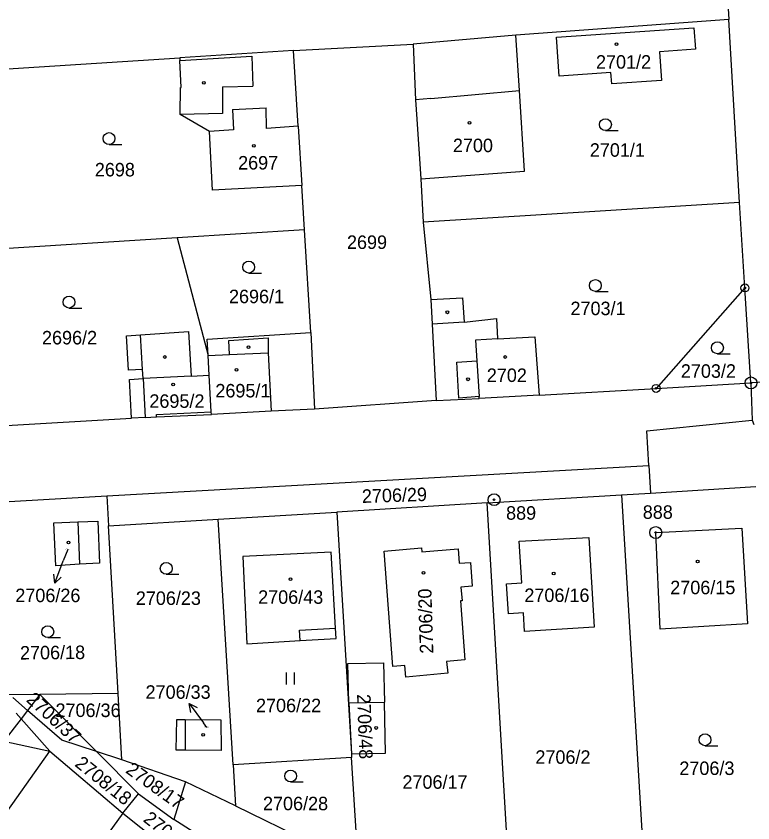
# Model space of a CAD drawing. Extents: x -755819 to -753140, y -1169796 to -1166000.
# Drawn here: x -754051 to -753958, y -1168698.3 to -1168596.5 of the extents above; entities that cross this region are included whole.
import ezdxf

# ---------------------------------------------------------------- set-up
doc = ezdxf.new("R2010")
doc.units = 0
for name, color, linetype in [('Vrstva 1', 7, 'Continuous'), ('Vrstva 16', 7, 'Continuous'), ('Vrstva 17', 7, 'Continuous'), ('Vrstva 18', 7, 'Continuous'), ('Vrstva 19', 7, 'Continuous'), ('Vrstva 24', 7, 'Continuous'), ('Vrstva 25', 7, 'Continuous'), ('Vrstva 4', 7, 'Continuous'), ('Vrstva 6', 7, 'Continuous')]:
    doc.layers.add(name, color=color, linetype=linetype)

msp = doc.modelspace()

# ---------------------------------------------------------------- linework, layer by layer
at = {"layer": 'Vrstva 1'}
for p, q in [((-753961.55, -1168588.51), (-753961.05, -1168596.94)), ((-753961.05, -1168596.94), (-753987.9, -1168598.95)), ((-753959.69, -1168620.04), (-753961.05, -1168596.94)), ((-753982.78, -1168599.19), (-753965.45, -1168597.99)), ((-753965.45, -1168597.99), (-753965.26, -1168600.72)), ((-753987.9, -1168598.95), (-754000.89, -1168600.05)), ((-753987.46, -1168605.93), (-753987.9, -1168598.95)), ((-753982.44, -1168604.09), (-753982.78, -1168599.19)), ((-754015.99, -1168600.89), (-754000.89, -1168600.05)), ((-754000.89, -1168600.05), (-754000.59, -1168607.08)), ((-754015.99, -1168600.89), (-754030.33, -1168601.8)), ((-754015.38, -1168610.4), (-754015.99, -1168600.89)), ((-753965.26, -1168600.72), (-753969.8, -1168601.04)), ((-753969.8, -1168601.04), (-753969.55, -1168604.64)), ((-754055.79, -1168603.42), (-754030.33, -1168601.8)), ((-754030.33, -1168601.8), (-754030.31, -1168602.12)), ((-754030.16, -1168605.55), (-754030.31, -1168602.12)), ((-753975.92, -1168603.64), (-753982.44, -1168604.09)), ((-753975.82, -1168605.08), (-753975.92, -1168603.64)), ((-754030.28, -1168608.94), (-754030.26, -1168605.55)), ((-754030.26, -1168605.55), (-754030.16, -1168605.55)), ((-753969.55, -1168604.64), (-753975.82, -1168605.08)), ((-753986.83, -1168616.1), (-753987.46, -1168605.93)), ((-754000.59, -1168607.08), (-754000.42, -1168609.53)), ((-754026.56, -1168611.07), (-754030.28, -1168608.94)), ((-754000.42, -1168609.53), (-753999.9, -1168617.04)), ((-754015.38, -1168610.4), (-754014.94, -1168617.9)), ((-754026.18, -1168618.48), (-754026.56, -1168611.07)), ((-753999.9, -1168617.04), (-753986.83, -1168616.1)), ((-753999.9, -1168617.04), (-753999.6, -1168622.52)), ((-754014.94, -1168617.9), (-754026.18, -1168618.48)), ((-754014.58, -1168623.51), (-754014.94, -1168617.9)), ((-753959.69, -1168620.04), (-753999.6, -1168622.52)), ((-753959, -1168630.82), (-753959.69, -1168620.04)), ((-753999.6, -1168622.52), (-753998.66, -1168632.26)), ((-754014.58, -1168623.51), (-754030.66, -1168624.51)), ((-754013.8, -1168636.44), (-754014.58, -1168623.51)), ((-754030.66, -1168624.51), (-754054.48, -1168625.99)), ((-754030.66, -1168624.51), (-754026.74, -1168639.36)), ((-753959, -1168630.82), (-753970.22, -1168643.49)), ((-753958.24, -1168642.8), (-753959, -1168630.82)), ((-753998.66, -1168632.26), (-753994.63, -1168632.08)), ((-753998.66, -1168632.26), (-753998.48, -1168635.38)), ((-753994.63, -1168632.08), (-753994.45, -1168635.15)), ((-753994.45, -1168635.15), (-753990.35, -1168634.67)), ((-753990.35, -1168634.67), (-753990.24, -1168637.25)), ((-753998.48, -1168635.38), (-753997.97, -1168645.02)), ((-754037.04, -1168636.84), (-754035.29, -1168636.72)), ((-754036.8, -1168641.19), (-754037.04, -1168636.84)), ((-754035.29, -1168636.72), (-754029.24, -1168636.32)), ((-754029.24, -1168636.32), (-754028.91, -1168641.93)), ((-754026.86, -1168637.27), (-754013.8, -1168636.44)), ((-754013.8, -1168636.44), (-754013.31, -1168646.1)), ((-753990.24, -1168637.25), (-753985.51, -1168637)), ((-753985.51, -1168637), (-753984.99, -1168644.34)), ((-754026.74, -1168639.36), (-754026.86, -1168637.27)), ((-754026.61, -1168641.81), (-754026.74, -1168639.36)), ((-754035.02, -1168641.09), (-754036.8, -1168641.19)), ((-754034.95, -1168642.26), (-754035.02, -1168641.09)), ((-753918.37, -1168640.74), (-753958.24, -1168642.8)), ((-754028.91, -1168641.93), (-754026.61, -1168641.81)), ((-754026.35, -1168646.44), (-754026.61, -1168641.81)), ((-754036.69, -1168642.35), (-754034.95, -1168642.26)), ((-754036.43, -1168647.26), (-754036.69, -1168642.35)), ((-753970.22, -1168643.49), (-753958.24, -1168642.8)), ((-753958.24, -1168642.8), (-753958.1, -1168647.48)), ((-753984.99, -1168644.34), (-753970.22, -1168643.49)), ((-753997.97, -1168645.02), (-754013.31, -1168646.1)), ((-753997.97, -1168645.02), (-753992.53, -1168644.75)), ((-753984.99, -1168644.34), (-753992.53, -1168644.75)), ((-754013.31, -1168646.1), (-754018.81, -1168646.38)), ((-754052.93, -1168648.23), (-754036.43, -1168647.26)), ((-754034.7, -1168647.18), (-754036.43, -1168647.26)), ((-754034.7, -1168647.18), (-754033.27, -1168647.07)), ((-754033.27, -1168647.07), (-754026.33, -1168646.79)), ((-754026.33, -1168646.79), (-754026.35, -1168646.44)), ((-754018.81, -1168646.38), (-754026.33, -1168646.79)), ((-753971.39, -1168648.84), (-753958.1, -1168647.48)), ((-753958.1, -1168647.48), (-753957.9, -1168648.04)), ((-753971.14, -1168653.2), (-753971.39, -1168648.84)), ((-754039.55, -1168657.03), (-753971.14, -1168653.2)), ((-753971.14, -1168653.2), (-753970.93, -1168656.69)), ((-753970.93, -1168656.69), (-753957.61, -1168655.87)), ((-754055.53, -1168657.95), (-754039.55, -1168657.03)), ((-754039.55, -1168657.03), (-754039.33, -1168660.84)), ((-753991.55, -1168657.93), (-753974.57, -1168656.91)), ((-753974.57, -1168656.91), (-753970.93, -1168656.69)), ((-753974.57, -1168656.91), (-753971.74, -1168703.86)), ((-753991.55, -1168657.93), (-754010.52, -1168659.08)), ((-753988.75, -1168704.93), (-753991.55, -1168657.93)), ((-754025.48, -1168660), (-754010.52, -1168659.08)), ((-754010.52, -1168659.08), (-754008.67, -1168689.59)), ((-754046.24, -1168660.45), (-754043.2, -1168660.33)), ((-754045.97, -1168665.87), (-754046.24, -1168660.45)), ((-754043.2, -1168660.33), (-754040.68, -1168660.23)), ((-754040.68, -1168660.23), (-754040.47, -1168665.52)), ((-754039.33, -1168660.84), (-754025.48, -1168660)), ((-754023.61, -1168690.95), (-754025.48, -1168660)), ((-754038.11, -1168681.99), (-754039.33, -1168660.84)), ((-753970.26, -1168661.67), (-753959.39, -1168661.13)), ((-753959.39, -1168661.13), (-753958.66, -1168673.18)), ((-753987.5, -1168662.76), (-753978.7, -1168662.28)), ((-753978.7, -1168662.28), (-753978.02, -1168673.62)), ((-753969.71, -1168673.84), (-753970.26, -1168661.67)), ((-753987.18, -1168668.02), (-753987.5, -1168662.76)), ((-754011.24, -1168664.15), (-754022.38, -1168664.69)), ((-754010.68, -1168673.73), (-754011.24, -1168664.15)), ((-754004.53, -1168664.03), (-753999.81, -1168663.62)), ((-754003.42, -1168678.56), (-754004.53, -1168664.03)), ((-753999.81, -1168663.62), (-753999.77, -1168664.12)), ((-753999.77, -1168664.12), (-753995.18, -1168663.72)), ((-753995.18, -1168663.72), (-753995.05, -1168665.55)), ((-754040.47, -1168665.52), (-754042.97, -1168665.68)), ((-754022.38, -1168664.69), (-754021.86, -1168675.69)), ((-753995.05, -1168665.55), (-753993.65, -1168665.45)), ((-753993.65, -1168665.45), (-753993.44, -1168668.44)), ((-754042.97, -1168665.68), (-754045.97, -1168665.87)), ((-753993.44, -1168668.44), (-753994.84, -1168668.54)), ((-753994.84, -1168668.54), (-753994.71, -1168670.27)), ((-753989.09, -1168668.13), (-753987.18, -1168668.02)), ((-753988.85, -1168671.92), (-753989.09, -1168668.13)), ((-753994.71, -1168670.27), (-753994.89, -1168670.29)), ((-753994.89, -1168670.29), (-753994.36, -1168677.71)), ((-753986.96, -1168671.81), (-753988.85, -1168671.92)), ((-753986.83, -1168674.15), (-753986.96, -1168671.81)), ((-753978.02, -1168673.62), (-753986.83, -1168674.15)), ((-753958.66, -1168673.18), (-753969.71, -1168673.84)), ((-754010.6, -1168675.03), (-754010.68, -1168673.73)), ((-754021.86, -1168675.69), (-754015.14, -1168675.3)), ((-754015.14, -1168675.3), (-754010.6, -1168675.03)), ((-753994.36, -1168677.71), (-753996.65, -1168677.92)), ((-754009.1, -1168678.2), (-754004.63, -1168678.09)), ((-754008.98, -1168683.15), (-754009.1, -1168678.2)), ((-754004.63, -1168678.09), (-754004.51, -1168683.05)), ((-754001.93, -1168678.42), (-754003.42, -1168678.56)), ((-754001.79, -1168679.91), (-754001.93, -1168678.42)), ((-753996.65, -1168677.92), (-753996.51, -1168679.42)), ((-753996.51, -1168679.42), (-754001.79, -1168679.91)), ((-754047.98, -1168682.09), (-754054.15, -1168682.15)), ((-754049.53, -1168684.1), (-754051.39, -1168682.49)), ((-754038.11, -1168681.99), (-754047.98, -1168682.09)), ((-754037.63, -1168690.33), (-754038.11, -1168681.99)), ((-754008.98, -1168683.15), (-754008.67, -1168689.59)), ((-754004.36, -1168689.49), (-754004.51, -1168683.05)), ((-754045.23, -1168687.84), (-754049.53, -1168684.1)), ((-754030.8, -1168689.13), (-754030.71, -1168685.24)), ((-754030.71, -1168685.24), (-754029.66, -1168685.25)), ((-754029.66, -1168685.25), (-754025.14, -1168685.28)), ((-754025.14, -1168685.28), (-754025.12, -1168689.17)), ((-754040.86, -1168689.27), (-754045.23, -1168687.84)), ((-754052.53, -1168687.98), (-754046.75, -1168689.25)), ((-754094.54, -1168756.59), (-754046.75, -1168689.25)), ((-754046.75, -1168689.25), (-754037.53, -1168697.06)), ((-754037.63, -1168690.33), (-754040.86, -1168689.27)), ((-754029.65, -1168689.14), (-754030.8, -1168689.13)), ((-754025.12, -1168689.17), (-754029.65, -1168689.14)), ((-754008.67, -1168689.59), (-754004.36, -1168689.49)), ((-754008.67, -1168689.59), (-754008.64, -1168690.03)), ((-754029.62, -1168693.1), (-754037.63, -1168690.33)), ((-754008.64, -1168690.03), (-754023.61, -1168690.95)), ((-754023.61, -1168690.95), (-754023.3, -1168696.16)), ((-754007.79, -1168703.67), (-754008.64, -1168690.03)), ((-754029.62, -1168693.1), (-754031.1, -1168697.87)), ((-754023.3, -1168696.16), (-754029.62, -1168693.1)), ((-754037.53, -1168697.06), (-754082.38, -1168759.2)), ((-754037.53, -1168697.06), (-754027.62, -1168704.86)), ((-754023.3, -1168696.16), (-754007.79, -1168703.67)), ((-754025.93, -1168701.12), (-754031.1, -1168697.87))]:
    msp.add_line(p, q, dxfattribs=at)
at = {"layer": 'Vrstva 16'}
for p, q in [((-754044.47, -1168663.81), (-754045.03, -1168665.26)), ((-754046.12, -1168668.05), (-754045.03, -1168665.26)), ((-754029.13, -1168683.25), (-754027.35, -1168685.66)), ((-754026.91, -1168686.27), (-754027.35, -1168685.66))]:
    msp.add_line(p, q, dxfattribs=at)
for points in [[(-754045.29, -1168667.3), (-754046.12, -1168668.05), (-754046.22, -1168666.94)], [(-754028.94, -1168684.35), (-754029.13, -1168683.25), (-754028.13, -1168683.75)]]:
    msp.add_lwpolyline(points, dxfattribs=at)
at = {"layer": 'Vrstva 24'}
for centre, radius in [((-753959, -1168630.82), 0.5), ((-753959, -1168630.82), 0.1), ((-753958.24, -1168642.8), 0.75), ((-753970.22, -1168643.49), 0.5), ((-753958.24, -1168642.8), 0.1), ((-753970.22, -1168643.49), 0.1), ((-753990.66, -1168657.53), 0.75), ((-753990.66, -1168657.53), 0.1), ((-753970.26, -1168661.67), 0.75), ((-753970.26, -1168661.67), 0.1)]:
    msp.add_circle(centre, radius, dxfattribs=at)
at = {"layer": 'Vrstva 25'}
for p, q in [((-753976.61, -1168610.97), (-753975.01, -1168610.97)), ((-754039.26, -1168612.73), (-754037.66, -1168612.73)), ((-754021.63, -1168628.94), (-754020.03, -1168628.94)), ((-753977.88, -1168631.26), (-753976.28, -1168631.26)), ((-754044.31, -1168633.35), (-754042.71, -1168633.35)), ((-753962.47, -1168639.12), (-753960.87, -1168639.12)), ((-754032.04, -1168666.94), (-754030.44, -1168666.94)), ((-754046.99, -1168674.93), (-754045.39, -1168674.93)), ((-754016.87, -1168680.84), (-754016.87, -1168679.34)), ((-754015.87, -1168680.84), (-754015.87, -1168679.34)), ((-753964.04, -1168688.56), (-753962.44, -1168688.56)), ((-754016.34, -1168693.13), (-754014.74, -1168693.13))]:
    msp.add_line(p, q, dxfattribs=at)
for centre, radius in [((-753975.2, -1168600.06), 0.175), ((-754027.29, -1168604.95), 0.175), ((-753976.61, -1168610.22), 0.75), ((-753993.77, -1168609.98), 0.175), ((-754039.26, -1168611.98), 0.75), ((-754020.98, -1168612.88), 0.175), ((-754021.63, -1168628.19), 0.75), ((-753977.88, -1168630.51), 0.75), ((-754044.31, -1168632.6), 0.75), ((-753996.56, -1168633.89), 0.175), ((-753962.47, -1168638.37), 0.75), ((-754021.66, -1168638.29), 0.175), ((-754032.21, -1168639.53), 0.175), ((-753989.27, -1168639.53), 0.175), ((-754023.18, -1168641.16), 0.175), ((-753993.95, -1168642.34), 0.175), ((-754031.17, -1168643), 0.175), ((-754044.37, -1168662.94), 0.175), ((-754032.04, -1168666.19), 0.75), ((-753964.97, -1168665.33), 0.175), ((-753999.58, -1168666.74), 0.175), ((-754016.35, -1168667.54), 0.175), ((-753983.14, -1168666.85), 0.175), ((-754046.99, -1168674.18), 0.75), ((-754005.54, -1168686.32), 0.175), ((-754027.37, -1168687.18), 0.175), ((-753964.04, -1168687.81), 0.75), ((-754016.34, -1168692.38), 0.75)]:
    msp.add_circle(centre, radius, dxfattribs=at)
at = {"layer": 'Vrstva 4'}
for p, q in [((-754030.31, -1168602.12), (-754021.24, -1168601.57)), ((-754021.24, -1168601.57), (-754021.1, -1168605.38)), ((-754024.95, -1168605.45), (-754021.1, -1168605.38)), ((-754024.95, -1168605.45), (-754024.93, -1168608.8)), ((-753998.63, -1168606.91), (-753987.46, -1168605.93)), ((-753998.63, -1168606.91), (-754000.59, -1168607.08)), ((-754023.69, -1168608.31), (-754019.44, -1168608.09)), ((-754023.69, -1168608.31), (-754023.55, -1168610.89)), ((-754019.4, -1168610.7), (-754019.44, -1168608.09)), ((-754024.93, -1168608.8), (-754030.28, -1168608.94)), ((-754015.38, -1168610.4), (-754019.4, -1168610.7)), ((-754023.55, -1168610.89), (-754026.56, -1168611.07)), ((-753994.45, -1168635.15), (-753998.48, -1168635.38)), ((-754035.02, -1168641.09), (-754035.29, -1168636.72)), ((-754024.13, -1168637.43), (-754019.17, -1168637.11)), ((-754024.04, -1168639.23), (-754024.13, -1168637.43)), ((-754019.17, -1168637.11), (-754019.16, -1168639)), ((-753990.24, -1168637.25), (-753993.01, -1168637.4)), ((-753993.01, -1168637.4), (-753992.84, -1168640.01)), ((-754024.04, -1168639.23), (-754019.16, -1168639)), ((-754019.16, -1168639), (-754018.81, -1168646.38)), ((-754026.74, -1168639.36), (-754024.04, -1168639.23)), ((-753995.35, -1168640.16), (-753992.84, -1168640.01)), ((-753992.84, -1168640.01), (-753992.54, -1168644.52)), ((-753995.09, -1168644.72), (-753995.35, -1168640.16)), ((-754028.91, -1168641.93), (-754034.95, -1168642.26)), ((-754034.95, -1168642.26), (-754034.7, -1168647.18)), ((-753992.54, -1168644.52), (-753995.09, -1168644.72)), ((-753992.53, -1168644.75), (-753992.54, -1168644.52)), ((-754033.28, -1168646.8), (-754026.35, -1168646.44)), ((-754033.27, -1168647.07), (-754033.28, -1168646.8)), ((-754043.2, -1168660.33), (-754042.97, -1168665.68)), ((-754015.21, -1168673.99), (-754010.68, -1168673.73)), ((-754015.14, -1168675.3), (-754015.21, -1168673.99)), ((-754008.98, -1168683.15), (-754004.51, -1168683.05)), ((-754050.99, -1168684.45), (-754050.36, -1168685.17)), ((-754050.36, -1168685.17), (-754046.75, -1168689.25)), ((-754029.66, -1168685.25), (-754029.65, -1168689.14))]:
    msp.add_line(p, q, dxfattribs=at)
at = {"layer": 'Vrstva 6'}
for p, q in [((-754047.98, -1168682.09), (-754049.53, -1168684.1)), ((-754040.86, -1168689.27), (-754047.98, -1168682.09)), ((-754049.53, -1168684.1), (-754050.36, -1168685.17)), ((-754050.36, -1168685.17), (-754052.53, -1168687.98)), ((-754035.54, -1168694.64), (-754040.86, -1168689.27)), ((-754037.53, -1168697.06), (-754035.54, -1168694.64)), ((-754035.54, -1168694.64), (-754031.1, -1168697.87))]:
    msp.add_line(p, q, dxfattribs=at)

# ---------------------------------------------------------------- texts
at = {"layer": 'Vrstva 16'}
for s, p in [('2706/26', (-754051.09, -1168670.45)), ('2706/33', (-754034.65, -1168682.64))]:
    msp.add_text(s, height=1.7, dxfattribs=at).set_placement(p)
at = {"layer": 'Vrstva 17'}
for s, p in [('889', (-753989.15, -1168660.05)), ('888', (-753971.9, -1168659.94))]:
    msp.add_text(s, height=1.7, dxfattribs=at).set_placement(p)
at = {"layer": 'Vrstva 18'}
for s, p in [('2701/1', (-753978.58, -1168614.27)), ('2698', (-754041.05, -1168616.75)), ('2699', (-754009.23, -1168625.9)), ('2696/1', (-754024.12, -1168632.74)), ('2703/1', (-753981.02, -1168634.25)), ('2696/2', (-754047.72, -1168637.94)), ('2703/2', (-753967.09, -1168642.15)), ('2706/23', (-754035.88, -1168670.8)), ('2706/22', (-754020.71, -1168684.33)), ('2706/2', (-753985.45, -1168690.84)), ('2706/3', (-753967.28, -1168692.25)), ('2706/17', (-754002.23, -1168693.99)), ('2706/28', (-754019.83, -1168696.7))]:
    msp.add_text(s, height=1.7, dxfattribs=at).set_placement(p)
for s, rotation, p in [('2706/29', 1.7762, (-754007.32, -1168657.94)), ('2706/18', 0.4584, (-754050.49, -1168677.69)), ('2706/37', 317.4759, (-754049.81, -1168682.89)), ('2706/36', 359.8748, (-754046.02, -1168684.93)), ('2708/18', 321.3147, (-754043.69, -1168691.04)), ('2708/17', 324.2941, (-754037.28, -1168691.88)), ('2708/22', 322.1742, (-754035.06, -1168698.03))]:
    msp.add_text(s, height=1.7, rotation=rotation, dxfattribs=at).set_placement(p)
at = {"layer": 'Vrstva 19'}
for s, height, p in [('2701/2', 1.7, (-753977.8, -1168603.16)), ('2700', 1.7, (-753995.86, -1168613.69)), ('2697', 1.7, (-754022.97, -1168615.88)), ('2702', 1.7, (-753991.58, -1168642.68)), ('2695/1', 1.7, (-754025.84, -1168644.63)), ('2695/2', 1.7, (-754034.17, -1168645.94)), ('2706/26', 0.1, (-754044.76, -1168663.81)), ('2706/15', 1.7, (-753968.43, -1168669.45)), ('2706/43', 1.7, (-754020.44, -1168670.66)), ('2706/16', 1.7, (-753986.84, -1168670.43)), ('2706/33', 0.1, (-754027.21, -1168686.27))]:
    msp.add_text(s, height=height, dxfattribs=at).set_placement(p)
for s, rotation, p in [('2706/20', 91.7878, (-753998.32, -1168676.92)), ('2706/48', 272.0404, (-754007.96, -1168682.07))]:
    msp.add_text(s, height=1.7, rotation=rotation, dxfattribs=at).set_placement(p)

doc.saveas('drawing.dxf')
